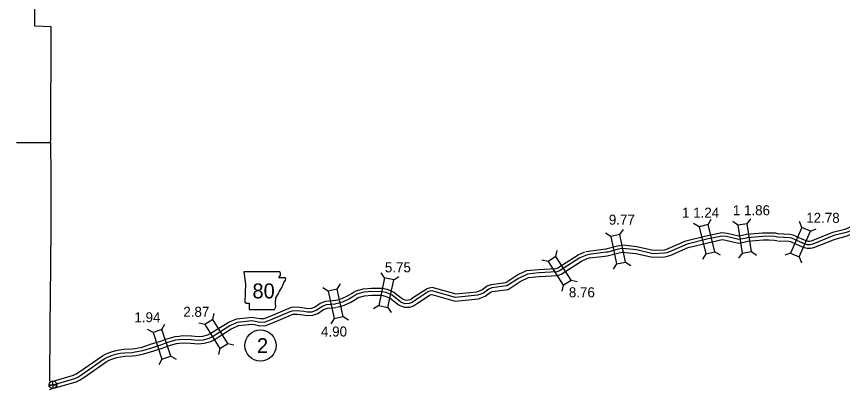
# Model space of a CAD drawing. Extents: x -83719 to 153526, y -11835 to 11446.
# Drawn here: x -4831 to -3667, y -775 to -250 of the extents above; entities that cross this region are included whole.
import ezdxf

# ---------------------------------------------------------------- set-up
doc = ezdxf.new("R2010")
doc.units = 0
for name, color, linetype in [('Level 10', 7, 'Continuous'), ('Level 2', 7, 'Continuous'), ('Level 20', 7, 'Continuous'), ('Level 21', 7, 'Continuous'), ('Level 26', 7, 'Continuous'), ('Level 27', 7, 'Continuous'), ('Level 58', 7, 'Continuous'), ('Level 59', 7, 'Continuous')]:
    doc.layers.add(name, color=color, linetype=linetype)

msp = doc.modelspace()

# ---------------------------------------------------------------- linework, layer by layer
at = {"layer": 'Level 10'}
for points in [[(-3758.8, -565.7), (-3742.5, -566.5), (-3740.3, -567), (-3728.2, -572.3), (-3722.3, -574.8), (-3717.1, -576.4), (-3712.1, -576.4), (-3707.5, -575.3), (-3677.6, -563.4), (-3660.6, -559), (-3657.1, -557.6), (-3639.8, -549.1), (-3622.9, -533.5)], [(-3758.3, -555.7), (-3741.2, -556.5), (-3737.2, -557.4), (-3724.2, -563.1), (-3718.8, -565.4), (-3715.6, -566.4), (-3713.3, -566.4), (-3710.6, -565.7), (-3680.8, -553.9), (-3663.7, -549.4), (-3661.2, -548.4), (-3645.5, -540.8), (-3629.6, -526.2)], [(-3976.4, -571.7), (-3956.7, -573.7), (-3933.9, -579.1), (-3918.5, -578.5), (-3916, -578), (-3912.5, -576.9), (-3887.6, -565.7), (-3859.2, -558.7), (-3837.3, -554.1), (-3829.6, -555), (-3813.4, -558.8), (-3805.9, -557.6), (-3802.2, -556.6), (-3779.6, -554.6), (-3770.3, -554.5), (-3761.5, -554.8), (-3757.3, -555.9)], [(-3977.3, -581.7), (-3958.3, -583.6), (-3934.9, -589.1), (-3917.3, -588.4), (-3913.5, -587.7), (-3909, -586.3), (-3884.3, -575.2), (-3857, -568.5), (-3836.8, -564.2), (-3831.4, -564.9), (-3813.8, -569), (-3803.8, -567.4), (-3800.4, -566.5), (-3779.1, -564.6), (-3770.4, -564.5), (-3762.9, -564.8), (-3759.8, -565.6)], [(-4382.3, -649.8), (-4377.9, -648.9), (-4372.3, -647.1), (-4364.3, -643.5), (-4358.1, -639.8), (-4353.6, -636.7), (-4342.3, -633.4), (-4330.9, -632.5), (-4315.3, -632.7), (-4308.4, -634.2), (-4299.1, -638.2), (-4293.3, -642.8), (-4289.3, -646), (-4286.8, -647.9), (-4282.9, -649.4), (-4278.5, -649.3), (-4275.9, -648.4), (-4271.4, -645.4), (-4252.3, -632.9), (-4245.5, -631), (-4211.7, -640.8), (-4182.3, -637.7), (-4175.3, -635), (-4167.9, -629.4), (-4162.3, -627.5), (-4141.6, -624.7), (-4126.1, -614.4), (-4112.1, -607.8), (-4095.2, -606.2), (-4070.6, -604.8), (-4068, -603.8), (-4039.4, -585.6), (-4029.9, -581.3)], [(-4028.8, -581), (-4025, -580.3), (-4007.6, -578), (-4000.2, -577.1), (-3998.7, -576.9), (-3984.2, -573), (-3978.4, -571.8), (-3977, -571.7)], [(-4026.9, -590.8), (-4023.5, -590.1), (-4006.4, -587.9), (-3998.8, -587), (-3996.6, -586.7), (-3981.9, -582.7), (-3977.3, -581.7), (-3976.7, -581.7)], [(-4380.2, -659.6), (-4375.3, -658.5), (-4368.7, -656.5), (-4359.6, -652.3), (-4352.7, -648.2), (-4349.3, -645.9), (-4340.5, -643.3), (-4330.6, -642.5), (-4316.4, -642.7), (-4311.5, -643.7), (-4304.3, -646.9), (-4299.5, -650.6), (-4295.4, -653.9), (-4291.7, -656.7), (-4284.7, -659.5), (-4276.7, -659.3), (-4271.3, -657.5), (-4265.9, -653.7), (-4248.1, -642.1), (-4245.6, -641.4), (-4212.6, -650.9), (-4180, -647.5), (-4170.4, -643.9), (-4163.1, -638.4), (-4160, -637.3), (-4138, -634.3), (-4121.2, -623.2), (-4109.4, -617.6), (-4094.4, -616.2), (-4068.3, -614.7), (-4063.4, -612.7), (-4034.6, -594.4), (-4025.8, -590.4)], [(-4780.8, -764), (-4750.3, -755.1), (-4746.7, -753.5), (-4741.7, -750.3), (-4709.8, -728.1), (-4704.6, -725.3), (-4698.5, -722.8), (-4692.2, -720.8), (-4685.8, -719.5), (-4679.1, -718.8), (-4668.5, -718.2), (-4664.3, -717.7), (-4654, -715.7), (-4640.4, -711.3), (-4627.7, -707.2), (-4620.4, -704.4), (-4607.5, -700.8), (-4602.1, -700.2), (-4596.5, -699.5), (-4584.4, -700), (-4574.6, -701), (-4568.1, -700.5), (-4561.1, -698.4), (-4556.2, -695.8), (-4552, -693), (-4532.8, -681), (-4529.9, -679.8), (-4520.6, -675.7), (-4498.9, -673.4), (-4493.8, -674.3), (-4487.4, -675.5), (-4481.7, -675.3), (-4474.6, -672.6), (-4446.9, -660.7), (-4443.6, -659.6), (-4434.9, -659.1), (-4425.4, -660.4), (-4420.7, -661.1), (-4415.3, -660.8), (-4410.9, -659.3), (-4402.8, -653.9), (-4395.1, -651), (-4381.7, -649.7)], [(-4778, -773.6), (-4746.9, -764.5), (-4742, -762.3), (-4736.1, -758.6), (-4704.5, -736.6), (-4700.3, -734.3), (-4695.1, -732.2), (-4689.7, -730.5), (-4684.3, -729.4), (-4678.3, -728.7), (-4667.6, -728.2), (-4662.7, -727.5), (-4651.5, -725.4), (-4637.3, -720.8), (-4624.4, -716.6), (-4617.2, -713.9), (-4605.5, -710.6), (-4601, -710.1), (-4596.1, -709.6), (-4585.1, -710), (-4574.7, -711), (-4566.3, -710.4), (-4557.2, -707.7), (-4551.1, -704.4), (-4546.6, -701.5), (-4528.2, -689.9), (-4526, -689), (-4518, -685.5), (-4499.3, -683.5), (-4495.6, -684.1), (-4488.1, -685.6), (-4479.7, -685.2), (-4470.9, -681.9), (-4443.3, -670.1), (-4441.6, -669.5), (-4435.3, -669.1), (-4426.9, -670.3), (-4421.3, -671.1), (-4413.5, -670.7), (-4406.4, -668.4), (-4398.2, -662.8), (-4392.8, -660.8), (-4380.8, -659.7)], [(-4784.2, -765), (-4783.7, -764.8)], [(-4783.9, -775.5), (-4782.4, -774.9), (-4780.4, -774.3)]]:
    msp.add_lwpolyline(points, dxfattribs=at)
at = {"layer": 'Level 2'}
for points in [[(-4830.8, -427.3), (-4782.7, -427.1), (-4782.5, -422.7), (-4782.1, -264), (-4805.2, -263.4), (-4804.9, -175.8), (-4805.4, -88.5), (-4803.2, 2), (-4802.5, 52.5)], [(-4782.7, -427.1), (-4782.4, -474.1)], [(-4782.7, -427.1), (-4782.4, -474.1)], [(-4782.7, -427.1), (-4782.4, -474.1)], [(-4782.7, -427.1), (-4782.4, -474.1)], [(-4782.7, -427.1), (-4782.4, -474.1)], [(-4782.7, -427.1), (-4782.4, -474.1)], [(-4782.4, -474.1), (-4782.3, -514.8), (-4782.5, -547)], [(-4782.4, -474.1), (-4782.3, -514.8), (-4782.5, -547)], [(-4782.5, -547), (-4782.9, -598.1), (-4783, -601.1), (-4783.7, -686.9), (-4783.8, -689.3), (-4784.1, -763.5)]]:
    msp.add_lwpolyline(points, dxfattribs=at)
at = {"layer": 'Level 20'}
for p, q in [((-3856.4, -542.8), (-3851.9, -535.3)), ((-3801.4, -542), (-3796.2, -534.9)), ((-3869.2, -546), (-3876.8, -541.4)), ((-3814.4, -544), (-3821.5, -538.8)), ((-3724.3, -546.9), (-3727.5, -538.7)), ((-3993.5, -559.8), (-4000.9, -554.9)), ((-3980.6, -557.1), (-3975.7, -549.7)), ((-3712.2, -552.2), (-3704, -549)), ((-4070.8, -588), (-4068.9, -579.4)), ((-3846.9, -581.2), (-3839.4, -585.8)), ((-3795.3, -581.1), (-3788.2, -586.3)), ((-4081.9, -595.1), (-4090.5, -593.2)), ((-3859.7, -584.4), (-3864.3, -591.9)), ((-3808.4, -583.1), (-3813.6, -590.2)), ((-3740.2, -583.2), (-3748.4, -586.3)), ((-3728.1, -588.5), (-3724.9, -596.7)), ((-3985.5, -598.5), (-3990.4, -605.9)), ((-3972.6, -595.9), (-3965.2, -600.7)), ((-4312.2, -618.2), (-4317, -610.8)), ((-4299.3, -621), (-4292, -616.2)), ((-4379, -634), (-4374.2, -626.6)), ((-4049.5, -621.4), (-4040.9, -623.3)), ((-4391.9, -636.8), (-4399.3, -632)), ((-4060.6, -628.5), (-4062.5, -637.1)), ((-4320.5, -656.9), (-4327.9, -661.7)), ((-4307.6, -659.7), (-4302.8, -667.1)), ((-4554.2, -677), (-4552.3, -668.4)), ((-4370.6, -672.7), (-4363.2, -677.4)), ((-4625.9, -691), (-4621.9, -683.2)), ((-4565.4, -684), (-4574, -682.1)), ((-4383.5, -675.5), (-4388.2, -682.9)), ((-4638.4, -695.1), (-4646.3, -691.1)), ((-4544.3, -717.5), (-4546.3, -726.1)), ((-4533.1, -710.5), (-4524.6, -712.5)), ((-4626.2, -732.8), (-4630.2, -740.6)), ((-4613.6, -728.7), (-4605.8, -732.7))]:
    msp.add_line(p, q, dxfattribs=at)
for points in [[(-3869.2, -546), (-3859.7, -584.4), (-3846.9, -581.2), (-3856.4, -542.8)], [(-3814.4, -544), (-3808.4, -583.1), (-3795.3, -581.1), (-3801.4, -542)], [(-3724.3, -546.9), (-3740.2, -583.2), (-3728.1, -588.5), (-3712.2, -552.2)], [(-3972.6, -595.9), (-3980.6, -557.1), (-3993.5, -559.8), (-3985.5, -598.5)], [(-4049.5, -621.4), (-4070.8, -588), (-4081.9, -595.1), (-4060.6, -628.5)], [(-4312.2, -618.2), (-4320.5, -656.9), (-4307.6, -659.7), (-4299.3, -621)], [(-4370.6, -672.7), (-4379, -634), (-4391.9, -636.8), (-4383.5, -675.5)], [(-4533.1, -710.5), (-4554.2, -677), (-4565.4, -684), (-4544.3, -717.5)], [(-4638.4, -695.1), (-4626.2, -732.8), (-4613.6, -728.7), (-4625.9, -691)]]:
    msp.add_lwpolyline(points, close=True, dxfattribs=at)
at = {"layer": 'Level 21'}
msp.add_lwpolyline([(-4510.7, -609.7), (-4508.2, -626.6), (-4509.3, -652.3), (-4507, -653.7), (-4502.8, -653.7), (-4502.8, -662.7), (-4467.3, -662.7), (-4465.6, -659), (-4466.1, -653.1), (-4465.3, -646.3), (-4462.2, -641), (-4460.2, -637), (-4457.4, -632.8), (-4455.7, -628.3), (-4454.3, -624.6), (-4451.8, -621.5), (-4451.2, -619.6), (-4452.3, -618.1), (-4461.1, -618.1), (-4459.1, -614.2), (-4458.8, -611.7), (-4460, -609.7)], close=True, dxfattribs=at)
at = {"layer": 'Level 26'}
for p, q in [((-4779.4, -774.3), (-4779.7, -763.4)), ((-4785, -769), (-4774.1, -768.7))]:
    msp.add_line(p, q, dxfattribs=at)
msp.add_circle((-4779.5, -768.8), 5.43, dxfattribs=at)
at = {"layer": 'Level 27'}
msp.add_circle((-4487.2, -713.6), 22, dxfattribs=at)
at = {"layer": 'Level 59'}
for points in [[(-3626.2, -529.9), (-3642.7, -545), (-3659.1, -553), (-3662.1, -554.2), (-3679.2, -558.6), (-3709, -570.5), (-3712.7, -571.4), (-3716.3, -571.4), (-3720.6, -570.1), (-3726.2, -567.7), (-3738.7, -562.2), (-3741.9, -561.5), (-3758.6, -560.7)], [(-3758.6, -560.7), (-3762.2, -559.8), (-3770.3, -559.5), (-3779.4, -559.6), (-3801.3, -561.5), (-3804.9, -562.5), (-3813.6, -563.9), (-3830.5, -560), (-3837, -559.1), (-3858.1, -563.6), (-3885.9, -570.5), (-3910.8, -581.6), (-3914.7, -582.8), (-3917.9, -583.5), (-3934.4, -584.1), (-3957.5, -578.6), (-3976.8, -576.7)], [(-3976.8, -576.7), (-3977.8, -576.8), (-3983, -577.8), (-3997.7, -581.8), (-3999.5, -582.1), (-4007, -582.9), (-4024.3, -585.2), (-4027.8, -585.9)], [(-4027.8, -585.9), (-4037, -590), (-4065.7, -608.3), (-4069.4, -609.8), (-4094.8, -611.2), (-4110.7, -612.7), (-4123.6, -618.8), (-4139.8, -629.5), (-4161.2, -632.4), (-4165.5, -633.9), (-4172.9, -639.5), (-4181.2, -642.6), (-4212.1, -645.9), (-4245.5, -636.2), (-4250.2, -637.5), (-4268.6, -649.5), (-4273.6, -653), (-4277.6, -654.3), (-4283.8, -654.5), (-4289.2, -652.3), (-4292.4, -649.9), (-4296.4, -646.7), (-4301.7, -642.6), (-4309.9, -638.9), (-4315.9, -637.7), (-4330.8, -637.5), (-4341.4, -638.3), (-4351.4, -641.3), (-4355.4, -644), (-4361.9, -647.9), (-4370.5, -651.8), (-4376.6, -653.7), (-4381.2, -654.7)], [(-4779.4, -768.8), (-4748.6, -759.8), (-4744.3, -757.9), (-4738.9, -754.4), (-4707.1, -732.3), (-4702.5, -729.8), (-4696.8, -727.5), (-4691, -725.7), (-4685, -724.4), (-4678.7, -723.7), (-4668.1, -723.2), (-4663.5, -722.6), (-4652.7, -720.6), (-4638.8, -716.1), (-4626, -711.9), (-4618.8, -709.2), (-4606.5, -705.7), (-4601.5, -705.1), (-4596.3, -704.6), (-4584.7, -705), (-4574.7, -706), (-4567.2, -705.5), (-4559.2, -703.1), (-4553.6, -700.1), (-4549.3, -697.3), (-4530.5, -685.4), (-4528, -684.4), (-4519.3, -680.6), (-4499.1, -678.4), (-4494.7, -679.2), (-4487.8, -680.6), (-4480.7, -680.2), (-4472.8, -677.2), (-4445.1, -665.4), (-4442.6, -664.5), (-4435.1, -664.1), (-4426.1, -665.3), (-4421, -666.1), (-4414.4, -665.8), (-4408.6, -663.8), (-4400.5, -658.3), (-4394, -655.9), (-4381.2, -654.7)], [(-4785.7, -770.8), (-4784.1, -770.2), (-4782.1, -769.5)], [(-4779.4, -768.8), (-4782.1, -769.5)]]:
    msp.add_lwpolyline(points, dxfattribs=at)

# ---------------------------------------------------------------- texts
at = {"layer": 'Level 21'}
msp.add_text('80', height=21.12, dxfattribs=at).set_placement((-4498.4, -647.1))
at = {"layer": 'Level 27'}
msp.add_text('2', height=21.1, dxfattribs=at).set_placement((-4492, -724.2))
at = {"layer": 'Level 58'}
for s, p in [('1 1.24', (-3893.2, -533.2)), ('1 1.86', (-3821.6, -529.8)), ('9.77', (-3996.3, -543.1)), ('12.78', (-3718.2, -540.5)), ('5.75', (-4311.8, -610.3)), ('8.76', (-4052.6, -645.5)), ('2.87', (-4595.8, -673)), ('1.94', (-4664.7, -680.7)), ('4.90', (-4401.8, -700.8))]:
    msp.add_text(s, height=14.08, dxfattribs=at).set_placement(p)

doc.saveas('drawing.dxf')
